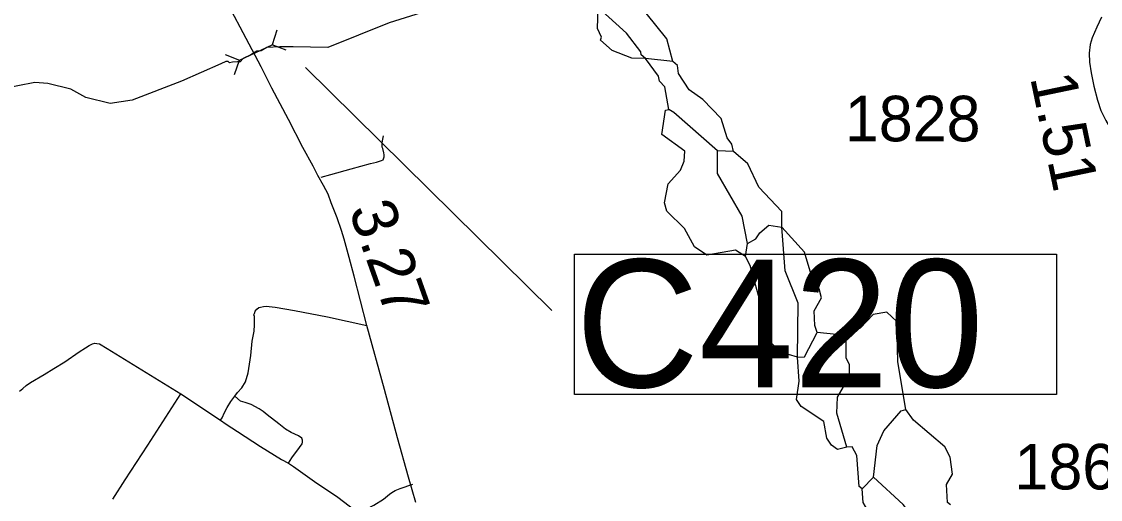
# Model space of a CAD drawing. Extents: x 2093524 to 2270757, y 289120 to 570408.
# Drawn here: x 2177691 to 2189520, y 488960 to 494203 of the extents above; entities that cross this region are included whole.
import ezdxf

# ---------------------------------------------------------------- set-up
doc = ezdxf.new("R2010")
doc.units = 0
for name, color, linetype in [('Exist Hydrographic Creek Single Shore', 7, 'Continuous'), ('Exist Hydrographic Misc Water Feature', 7, 'Continuous'), ('Exist Road Non-System Type 51', 7, 'Continuous'), ('Exist Road Primary US Attributed', 7, 'Continuous'), ('Exist Road Primary US Mileage Hundredths English Label', 7, 'Continuous'), ('Exist Road Primary US Structure Culvert CELL', 7, 'Continuous'), ('Exist Road Primary US Structure Culvert Number Label', 7, 'Continuous'), ('Exist Road Secondary Mileage Hundredths English Label', 7, 'Continuous'), ('Exist Road Secondary Type 51 Attributed', 7, 'Continuous'), ('Exist Road Secondary Type 51 Number Label', 7, 'Continuous')]:
    doc.layers.add(name, color=color, linetype=linetype)

msp = doc.modelspace()

# ---------------------------------------------------------------- linework, layer by layer
at = {"layer": 'Exist Hydrographic Creek Single Shore'}
for points in [[(2182472, 494425), (2181723, 494188), (2181050, 493919), (2180667, 493926), (2180521, 493926), (2180379, 493917), (2180319, 493881), (2180271, 493878), (2180203, 493837), (2180122, 493797), (2180089, 493760), (2180058, 493760), (2180003, 493759), (2179971, 493751), (2179957, 493764), (2179929, 493764), (2179874, 493740), (2179445, 493551), (2178904, 493339), (2178663, 493305), (2178396, 493369), (2178229, 493461), (2177979, 493525), (2177837, 493534), (2177462, 493463)], [(2184533, 493797), (2184483, 493837), (2184482, 493870), (2184323, 494077), (2184013, 494358)], [(2184786, 493238), (2184743, 493488), (2184684, 493548), (2184675, 493604), (2184533, 493797)], [(2185628, 491626), (2185519, 491694), (2185203, 491642), (2185069, 491733), (2184960, 491932), (2184767, 492123), (2184742, 492215), (2184782, 492424), (2184914, 492572), (2184956, 492673), (2184963, 492781), (2184712, 492963), (2184752, 493232), (2184786, 493238)], [(2186200, 490523), (2186000, 490579), (2185916, 490673), (2185678, 491527), (2185628, 491626)], [(2186739, 489534), (2186639, 489510), (2186572, 489557), (2186522, 489634), (2186488, 489815), (2186237, 489981), (2186186, 490057), (2186218, 490257), (2186200, 490523)], [(2186908, 489078), (2186875, 489102), (2186848, 489444), (2186797, 489537), (2186739, 489534)], [(2187035, 488771), (2186968, 488838), (2186917, 488927), (2186908, 489078)]]:
    msp.add_lwpolyline(points, dxfattribs=at)
at = {"layer": 'Exist Hydrographic Misc Water Feature'}
for p, q in [((2184833, 493765), (2184533, 493797)), ((2185496, 492777), (2185321, 492784)), ((2185628, 491626), (2185652, 491770)), ((2186732, 490758), (2186416, 490791)), ((2186908, 489078), (2187032, 489204))]:
    msp.add_line(p, q, dxfattribs=at)
for points in [[(2184833, 493765), (2184765, 494012), (2184538, 494295), (2184496, 494395), (2184354, 494561), (2184345, 494627)], [(2184533, 493797), (2184383, 493803), (2184166, 493886), (2184040, 494000), (2184048, 494033), (2184006, 494126), (2184013, 494358)], [(2185496, 492777), (2185479, 492859), (2185429, 492926), (2185361, 493141), (2185160, 493348), (2185009, 493456), (2184892, 493632), (2184883, 493721), (2184833, 493765)], [(2185321, 492784), (2184844, 493207), (2184786, 493238)], [(2185652, 491770), (2185592, 492070), (2185323, 492535), (2185321, 492784)], [(2186026, 491947), (2186025, 492120), (2185774, 492388), (2185655, 492643), (2185496, 492777)], [(2185652, 491770), (2185743, 491821), (2185785, 491886), (2185884, 491969), (2186026, 491947)], [(2186416, 490791), (2186390, 490867), (2186381, 491031), (2186463, 491173), (2186438, 491272), (2186371, 491356), (2186277, 491672), (2186026, 491947)], [(2186200, 490523), (2186205, 491113), (2186062, 491470), (2186026, 491947)], [(2186732, 490758), (2186890, 490843), (2187028, 490988)], [(2187385, 489948), (2187298, 490471), (2187287, 490914), (2187178, 491015), (2187028, 490988)], [(2186200, 490523), (2186275, 490524), (2186416, 490791)], [(2186739, 489534), (2186629, 489907), (2186636, 490084), (2186768, 490308), (2186767, 490442), (2186734, 490509), (2186732, 490758)], [(2187032, 489204), (2187071, 489554), (2187145, 489713), (2187335, 489932), (2187385, 489948)], [(2187841, 488994), (2187832, 489125), (2187898, 489236), (2187872, 489426), (2187813, 489536), (2187469, 489831), (2187385, 489948)], [(2187636, 488608), (2187485, 488742), (2187359, 488905), (2187032, 489204)], [(2187875, 488901), (2187842, 488928), (2187841, 488994)]]:
    msp.add_lwpolyline(points, dxfattribs=at)
at = {"layer": 'Exist Road Non-System Type 51'}
msp.add_line((2179436, 490118), (2179873, 489829), dxfattribs=at)
for points in [[(2180976, 492496), (2181080, 492527), (2181305, 492586), (2181515, 492647), (2181581, 492662), (2181615, 492670), (2181639, 492680), (2181655, 492688), (2181660, 492696), (2181666, 492718), (2181668, 492740), (2181664, 492764), (2181650, 492812), (2181646, 492824), (2181644, 492844), (2181644, 492864), (2181647, 492894), (2181659, 492950)], [(2180030, 490094), (2180059, 490132), (2180105, 490186), (2180147, 490252), (2180174, 490351), (2180203, 490539), (2180220, 490697), (2180240, 490805), (2180245, 490877), (2180243, 490933), (2180243, 490969), (2180239, 490985), (2180243, 491001), (2180251, 491025), (2180270, 491047), (2180292, 491065), (2180310, 491071), (2180342, 491077), (2180374, 491081), (2180472, 491070), (2180684, 491033), (2181044, 490963), (2181478, 490870)], [(2177669, 490149), (2177704, 490177), (2177742, 490211), (2177790, 490245), (2177939, 490330), (2178045, 490397), (2178166, 490471), (2178322, 490578), (2178393, 490625), (2178431, 490651), (2178447, 490657), (2178469, 490669), (2178493, 490675), (2178517, 490673), (2178545, 490669), (2178628, 490618), (2179436, 490118)], [(2178693, 488965), (2178827, 489175), (2179075, 489557), (2179436, 490118)], [(2179873, 489829), (2179889, 489857), (2179917, 489915), (2179945, 489968), (2179984, 490036), (2180030, 490094)], [(2180616, 489357), (2180653, 489416), (2180739, 489532), (2180767, 489570), (2180771, 489588), (2180772, 489612), (2180764, 489634), (2180726, 489660), (2180648, 489696), (2180584, 489733), (2180511, 489791), (2180385, 489890), (2180341, 489926), (2180294, 489954), (2180208, 490001), (2180142, 490023), (2180092, 490040), (2180030, 490094)], [(2179873, 489829), (2179933, 489785), (2180058, 489706), (2180309, 489542), (2180539, 489399), (2180616, 489357)], [(2180616, 489357), (2180674, 489320), (2180903, 489159), (2181158, 488985), (2181284, 488889), (2181322, 488862), (2181342, 488848), (2181360, 488840), (2181378, 488836), (2181394, 488830), (2181414, 488832), (2181438, 488840), (2181468, 488855), (2181554, 488899), (2181659, 488965), (2181725, 489018), (2181749, 489036), (2181787, 489058), (2181841, 489081), (2181981, 489129)]]:
    msp.add_lwpolyline(points, dxfattribs=at)
at = {"layer": 'Exist Road Primary US Attributed'}
msp.add_lwpolyline([(2182014, 488928), (2181934, 489203), (2181814, 489637), (2181671, 490168), (2181478, 490870), (2181339, 491410), (2181281, 491614), (2181229, 491817), (2181200, 491911), (2181151, 492050), (2181084, 492215), (2181051, 492310), (2181001, 492404), (2180940, 492516), (2180888, 492618), (2180776, 492820), (2180616, 493128), (2180436, 493474), (2180318, 493708), (2180154, 494018), (2179961, 494384)], dxfattribs=at)
at = {"layer": 'Exist Road Primary US Structure Culvert CELL'}
for p, q in [((2180491, 494107), (2180438, 493949)), ((2180079, 493781), (2180438, 493949)), ((2180593, 493888), (2180438, 493949)), ((2179924, 493842), (2180079, 493781)), ((2180026, 493623), (2180079, 493781))]:
    msp.add_line(p, q, dxfattribs=at)
at = {"layer": 'Exist Road Primary US Structure Culvert Number Label'}
msp.add_line((2180803, 493698), (2183505, 491032), dxfattribs=at)
msp.add_lwpolyline([(2183752, 491652), (2189040, 491652), (2189040, 490113), (2183752, 490113)], close=True, dxfattribs=at)
at = {"layer": 'Exist Road Secondary Type 51 Attributed'}
msp.add_lwpolyline([(2189532, 494250), (2189479, 494142), (2189430, 494024), (2189408, 493952), (2189395, 493857), (2189400, 493756), (2189417, 493642), (2189447, 493494), (2189487, 493340), (2189526, 493228), (2189578, 493116), (2189647, 493003)], dxfattribs=at)

# ---------------------------------------------------------------- texts
at = {"layer": 'Exist Road Primary US Mileage Hundredths English Label'}
msp.add_text('3.27', height=500, rotation=289.5367, dxfattribs=at).set_placement((2181274, 492138))
at = {"layer": 'Exist Road Primary US Structure Culvert Number Label'}
msp.add_text('C420', height=1400, dxfattribs=at).set_placement((2183765, 490192))
at = {"layer": 'Exist Road Secondary Mileage Hundredths English Label'}
msp.add_text('1.51', height=500, rotation=281.7702, dxfattribs=at).set_placement((2188748, 493590))
at = {"layer": 'Exist Road Secondary Type 51 Number Label'}
for s, p in [('1828', (2186718, 492889)), ('1863', (2188578, 489070))]:
    msp.add_text(s, height=500, dxfattribs=at).set_placement(p)

doc.saveas('drawing.dxf')
